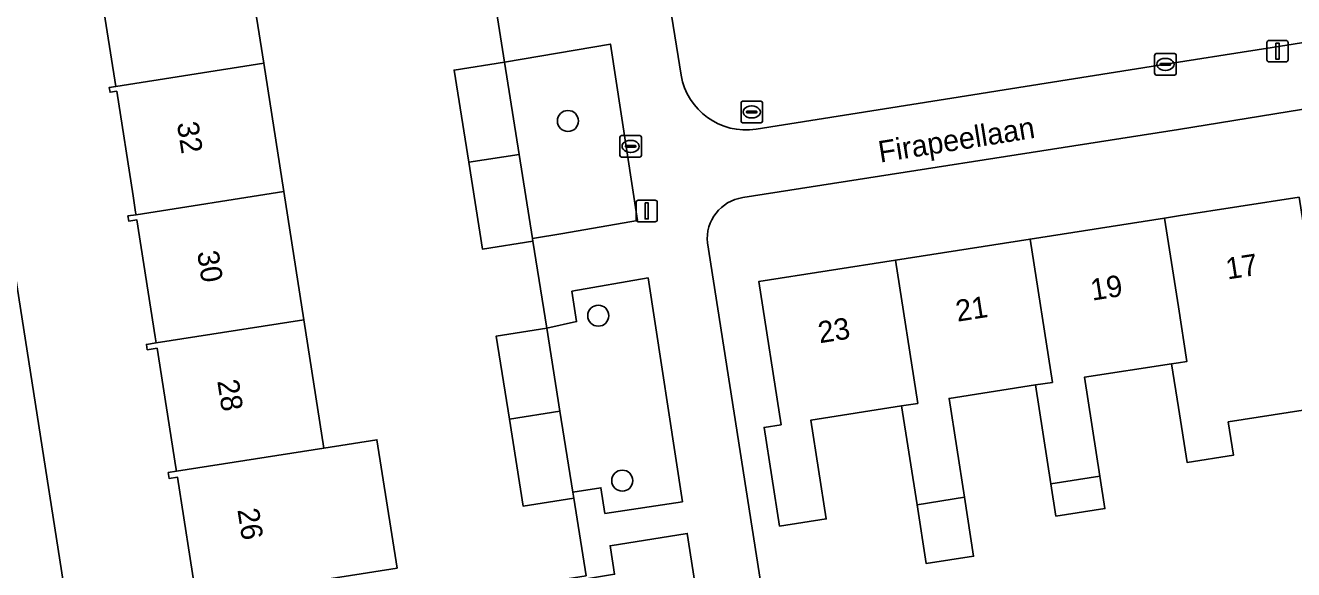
# Model space of a CAD drawing. Extents: x 160077 to 160948, y 386481 to 387498.
# Drawn here: x 160446.3 to 160505.4, y 387374.1 to 387399.5 of the extents above; entities that cross this region are included whole.
import ezdxf

# ---------------------------------------------------------------- set-up
doc = ezdxf.new("R2010")
doc.units = 0
for name, color, linetype in [('IMGEO_Boom', 7, 'Continuous'), ('IMGEO_Erf', 7, 'Continuous'), ('IMGEO_Groenvoorziening', 7, 'Continuous'), ('IMGEO_Kolk', 7, 'Continuous'), ('IMGEO_Lichtmast', 7, 'Continuous'), ('IMGEO_Openbare_ruimte_label', 7, 'Continuous'), ('IMGEO_Pand', 7, 'Continuous'), ('IMGEO_Pand_nummerreeks', 7, 'Continuous'), ('IMGEO_Rioolput', 7, 'Continuous'), ('IMGEO_Voetpad_open', 7, 'Continuous')]:
    doc.layers.add(name, color=color, linetype=linetype)

msp = doc.modelspace()

# ---------------------------------------------------------------- linework, layer by layer
at = {"layer": 'IMGEO_Boom'}
for centre in [(160471.542, 387395.052), (160472.956, 387385.979), (160474.075, 387378.293)]:
    msp.add_circle(centre, 0.489, dxfattribs=at)
at = {"layer": 'IMGEO_Erf'}
for points in [[(160468.816, 387381.159), (160468.202, 387385.029), (160470.554, 387385.403), (160469.911, 387389.457), (160467.557, 387389.085), (160466.918, 387393.126), (160466.238, 387397.42), (160468.592, 387397.792), (160468.029, 387401.353), (160465.675, 387400.981), (160465.025, 387405.092), (160464.34, 387409.42), (160466.693, 387409.792), (160466.137, 387413.304), (160463.783, 387412.932), (160463.13, 387417.058), (160462.455, 387421.323), (160464.809, 387421.695), (160464.247, 387425.247), (160440.528, 387421.423), (160454.195, 387334.054)], [(160473.516, 387417.752), (160476.822, 387397.187)], [(160456.427, 387403.717), (160457.362, 387397.74), (160458.298, 387391.763), (160459.234, 387385.786), (160460.17, 387379.809), (160462.642, 387380.196), (160463.577, 387374.218), (160461.106, 387373.831)], [(160454.236, 387372.763), (160453.345, 387378.454), (160452.954, 387378.393), (160452.911, 387378.672), (160453.29, 387378.731), (160453.262, 387378.91), (160452.393, 387384.465), (160451.932, 387384.393), (160451.893, 387384.637), (160452.343, 387384.707), (160452.298, 387384.996), (160451.445, 387390.446), (160451.072, 387390.388), (160451.035, 387390.626), (160451.409, 387390.685), (160451.391, 387390.8), (160451.272, 387391.561), (160450.508, 387396.438), (160450.198, 387396.39), (160450.163, 387396.613), (160450.464, 387396.66), (160449.572, 387402.362)], [(160480.31, 387394.675), (160490.422, 387396.273), (160491.871, 387396.502), (160500, 387397.787), (160502.977, 387398.257), (160504.364, 387398.474), (160515.498, 387400.24), (160517.789, 387400.599)], [(160518.129, 387397.559), (160517.352, 387397.454), (160515.958, 387397.247), (160500, 387394.661), (160479.691, 387391.481)], [(160506.515, 387381.688), (160502.322, 387381.033), (160502.565, 387379.478), (160500.4, 387379.14), (160500, 387381.7), (160499.681, 387383.742), (160495.615, 387383.107), (160496.334, 387378.504), (160496.57, 387376.994), (160494.291, 387376.638), (160494.055, 387378.148), (160493.336, 387382.751), (160489.307, 387382.121), (160490.026, 387377.519), (160490.455, 387374.773), (160488.245, 387374.428), (160487.816, 387377.173), (160487.097, 387381.776), (160482.868, 387381.115), (160483.587, 387376.513), (160481.407, 387376.172), (160480.687, 387380.774), (160481.48, 387380.898), (160480.438, 387387.569), (160486.809, 387388.565), (160493.082, 387389.545), (160499.355, 387390.525), (160500, 387390.626), (160505.627, 387391.505)], [(160478.041, 387389.373), (160481.371, 387368.134)], [(160456.866, 387332.235), (160478.373, 387335.585), (160478.346, 387335.761), (160477.421, 387341.696), (160475.067, 387341.33), (160474.455, 387345.254), (160473.769, 387349.66), (160476.123, 387350.026), (160476.101, 387350.173), (160475.583, 387353.575), (160473.23, 387353.201), (160472.591, 387357.225), (160471.91, 387361.519), (160474.263, 387361.893), (160473.715, 387365.492), (160471.363, 387365.118), (160470.715, 387369.195), (160470.033, 387373.491), (160472.386, 387373.865), (160471.813, 387377.477), (160469.46, 387377.103), (160468.816, 387381.159)]]:
    msp.add_lwpolyline(points, dxfattribs=at)
for centre, radius, start, end in [((160479.833, 387397.69), 3.053, 189.48797, 278.99041), ((160479.978, 387389.557), 1.946, 98.48429, 185.41283)]:
    msp.add_arc(centre, radius, start, end, dxfattribs=at)
at = {"layer": 'IMGEO_Groenvoorziening'}
for points in [[(160473.523, 387398.634), (160468.592, 387397.792), (160469.272, 387393.494), (160469.891, 387389.582), (160471.299, 387389.805), (160474.792, 387390.417)], [(160475.28, 387387.743), (160471.725, 387387.116), (160471.949, 387385.702), (160470.554, 387385.403), (160471.17, 387381.527), (160471.769, 387377.757), (160473.081, 387377.965), (160473.27, 387376.764), (160476.878, 387377.313)], [(160477.106, 387375.835), (160473.51, 387375.257), (160473.524, 387375.163), (160473.719, 387373.933), (160472.408, 387373.725), (160473.069, 387369.563), (160473.685, 387365.68), (160474.673, 387365.836), (160474.837, 387364.8), (160478.735, 387365.403)]]:
    msp.add_lwpolyline(points, close=True, dxfattribs=at)
at = {"layer": 'IMGEO_Kolk'}
for p, q in [((160498.892, 387397.265), (160498.892, 387398.117)), ((160498.967, 387398.191), (160499.819, 387398.191)), ((160499.38, 387397.971), (160499.405, 387397.971)), ((160499.893, 387398.117), (160499.893, 387397.265)), ((160499.151, 387397.685), (160499.151, 387397.697)), ((160499.589, 387397.648), (160499.191, 387397.648)), ((160499.194, 387397.734), (160499.592, 387397.734)), ((160499.403, 387397.411), (160499.378, 387397.411)), ((160499.635, 387397.697), (160499.635, 387397.685)), ((160499.819, 387397.191), (160498.967, 387397.191)), ((160474.039, 387394.37), (160474.891, 387394.37)), ((160473.964, 387393.444), (160473.964, 387394.296)), ((160474.223, 387393.864), (160474.223, 387393.876)), ((160474.661, 387393.827), (160474.263, 387393.827)), ((160474.266, 387393.913), (160474.664, 387393.913)), ((160474.452, 387394.15), (160474.477, 387394.15)), ((160474.707, 387393.876), (160474.707, 387393.864)), ((160474.965, 387394.296), (160474.965, 387393.444)), ((160474.891, 387393.37), (160474.039, 387393.37)), ((160474.475, 387393.59), (160474.45, 387393.59))]:
    msp.add_line(p, q, dxfattribs=at)
for points in [[(160498.892, 387397.265), (160498.892, 387398.117)], [(160498.967, 387398.191), (160499.819, 387398.191)], [(160499.893, 387398.117), (160499.893, 387397.265)], [(160499.819, 387397.191), (160498.967, 387397.191)], [(160474.039, 387394.37), (160474.891, 387394.37)], [(160473.964, 387393.444), (160473.964, 387394.296)], [(160474.965, 387394.296), (160474.965, 387393.444)], [(160474.891, 387393.37), (160474.039, 387393.37)]]:
    msp.add_lwpolyline(points, dxfattribs=at)
for centre, radius, start, end in [((160498.969, 387398.115), 0.0765, 91.55205, 178.44795), ((160498.969, 387398.115), 0.0765, 91.55205, 178.44795), ((160499.817, 387398.115), 0.0765, 1.55205, 88.44795), ((160499.817, 387398.115), 0.0765, 1.55205, 88.44795), ((160498.969, 387397.267), 0.0765, 181.55205, 268.44795), ((160498.969, 387397.267), 0.0765, 181.55205, 268.44795), ((160499.191, 387397.694), 0.0403, 85.87752, 175.75265), ((160499.188, 387397.684), 0.0366, 178.93798, 274.71019), ((160499.592, 387397.691), 0.043, 264.86636, 352.45326), ((160499.596, 387397.696), 0.0386, 1.73085, 96.63898), ((160499.817, 387397.267), 0.0765, 271.55205, 358.44795), ((160499.817, 387397.267), 0.0765, 271.55205, 358.44795), ((160474.041, 387394.294), 0.0765, 91.55205, 178.44795), ((160474.041, 387394.294), 0.0765, 91.55205, 178.44795), ((160474.889, 387394.294), 0.0765, 1.55205, 88.44795), ((160474.889, 387394.294), 0.0765, 1.55205, 88.44795), ((160474.263, 387393.873), 0.0403, 85.87752, 175.75265), ((160474.26, 387393.863), 0.0366, 178.93798, 274.71019), ((160474.664, 387393.87), 0.043, 264.86636, 352.45326), ((160474.668, 387393.875), 0.0386, 1.73085, 96.63898), ((160474.041, 387393.446), 0.0765, 181.55205, 268.44795), ((160474.041, 387393.446), 0.0765, 181.55205, 268.44795), ((160474.889, 387393.446), 0.0765, 271.55205, 358.44795), ((160474.889, 387393.446), 0.0765, 271.55205, 358.44795)]:
    msp.add_arc(centre, radius, start, end, dxfattribs=at)
for centre, major_axis, ratio, start_param, end_param in [((160499.379, 387397.691), (-0.387, 0.002), 0.722429, 4.712389, 7.853982), ((160499.404, 387397.691), (-0.39, 0.002), 0.717154, 1.570796, 4.712389), ((160474.451, 387393.87), (-0.387, 0.002), 0.722429, 4.712389, 7.853982), ((160474.476, 387393.87), (-0.39, 0.002), 0.717154, 1.570796, 4.712389)]:
    msp.add_ellipse(centre, major_axis=major_axis, ratio=ratio, start_param=start_param, end_param=end_param, dxfattribs=at)
at = {"layer": 'IMGEO_Lichtmast'}
for p, q in [((160504.123, 387397.905), (160504.123, 387398.705)), ((160504.123, 387398.705), (160504.123, 387397.905)), ((160504.223, 387398.805), (160505.013, 387398.805)), ((160505.013, 387398.805), (160504.223, 387398.805)), ((160505.113, 387398.705), (160505.113, 387397.905)), ((160505.113, 387397.905), (160505.113, 387398.705)), ((160505.013, 387397.805), (160504.223, 387397.805)), ((160504.223, 387397.805), (160505.013, 387397.805)), ((160474.818, 387391.36), (160475.608, 387391.36)), ((160475.608, 387391.36), (160474.818, 387391.36)), ((160474.718, 387390.46), (160474.718, 387391.26)), ((160474.718, 387391.26), (160474.718, 387390.46)), ((160475.708, 387391.26), (160475.708, 387390.46)), ((160475.708, 387390.46), (160475.708, 387391.26)), ((160475.608, 387390.36), (160474.818, 387390.36)), ((160474.818, 387390.36), (160475.608, 387390.36))]:
    msp.add_line(p, q, dxfattribs=at)
for points in [[(160504.543, 387398.68), (160504.693, 387398.68), (160504.693, 387397.93), (160504.543, 387397.93), (160504.543, 387398.68)], [(160475.138, 387391.235), (160475.288, 387391.235), (160475.288, 387390.485), (160475.138, 387390.485), (160475.138, 387391.235)]]:
    msp.add_lwpolyline(points, dxfattribs=at)
for centre, start, end in [((160504.223, 387398.705), 90, 180), ((160504.223, 387398.705), 90, 180), ((160505.013, 387398.705), 0, 90), ((160505.013, 387398.705), 360, 90), ((160504.223, 387397.905), 180, 270), ((160504.223, 387397.905), 180, 270), ((160505.013, 387397.905), 270, 0), ((160505.013, 387397.905), 270, 0), ((160474.818, 387391.26), 90, 180), ((160474.818, 387391.26), 90, 180), ((160475.608, 387391.26), 0, 90), ((160475.608, 387391.26), 360, 90), ((160474.818, 387390.46), 180, 270), ((160474.818, 387390.46), 180, 270), ((160475.608, 387390.46), 270, 0), ((160475.608, 387390.46), 270, 0)]:
    msp.add_arc(centre, 0.1, start, end, dxfattribs=at)
at = {"layer": 'IMGEO_Pand'}
for points in [[(160456.427, 387403.717), (160449.587, 387402.646), (160449.142, 387402.576), (160449.184, 387402.302), (160449.572, 387402.362), (160450.464, 387396.66), (160457.362, 387397.74)], [(160457.362, 387397.74), (160450.464, 387396.66), (160450.163, 387396.613), (160450.198, 387396.39), (160450.508, 387396.438), (160451.272, 387391.561), (160451.391, 387390.8), (160451.409, 387390.685), (160458.298, 387391.763)], [(160468.592, 387397.792), (160466.238, 387397.42), (160466.918, 387393.126), (160469.272, 387393.494)], [(160469.272, 387393.494), (160466.918, 387393.126), (160467.557, 387389.085), (160469.911, 387389.457), (160469.891, 387389.582)], [(160458.298, 387391.763), (160451.409, 387390.685), (160451.035, 387390.626), (160451.072, 387390.388), (160451.445, 387390.446), (160452.298, 387384.996), (160452.343, 387384.707), (160459.234, 387385.786)], [(160505.627, 387391.505), (160500, 387390.626), (160499.355, 387390.525), (160500, 387386.394), (160500.397, 387383.852), (160500, 387383.79), (160499.681, 387383.742), (160500, 387381.7), (160500.4, 387379.14), (160502.565, 387379.478), (160502.322, 387381.033), (160506.515, 387381.688), (160506.039, 387384.736), (160506.669, 387384.833)], [(160499.355, 387390.525), (160493.082, 387389.545), (160494.124, 387382.873), (160493.336, 387382.751), (160494.055, 387378.148), (160496.334, 387378.504), (160495.615, 387383.107), (160499.681, 387383.742), (160500, 387383.79), (160500.397, 387383.852), (160500, 387386.394)], [(160487.097, 387381.776), (160487.816, 387377.173), (160490.026, 387377.519), (160489.307, 387382.121), (160493.336, 387382.751), (160494.124, 387382.873), (160493.082, 387389.545), (160486.809, 387388.565), (160487.851, 387381.893)], [(160487.851, 387381.893), (160486.809, 387388.565), (160480.438, 387387.569), (160481.48, 387380.898), (160480.687, 387380.774), (160481.407, 387376.172), (160483.587, 387376.513), (160482.868, 387381.115), (160487.097, 387381.776)], [(160459.234, 387385.786), (160452.343, 387384.707), (160451.893, 387384.637), (160451.932, 387384.393), (160452.393, 387384.465), (160453.262, 387378.91), (160453.29, 387378.731), (160460.17, 387379.809)], [(160470.554, 387385.403), (160468.202, 387385.029), (160468.816, 387381.159), (160471.17, 387381.527)], [(160471.17, 387381.527), (160468.816, 387381.159), (160469.46, 387377.103), (160471.813, 387377.477), (160471.769, 387377.757)], [(160462.642, 387380.196), (160460.17, 387379.809), (160453.29, 387378.731), (160452.911, 387378.672), (160452.954, 387378.393), (160453.345, 387378.454), (160454.236, 387372.763), (160461.106, 387373.831), (160463.577, 387374.218)], [(160496.334, 387378.504), (160494.055, 387378.148), (160494.291, 387376.638), (160496.57, 387376.994)], [(160490.026, 387377.519), (160487.816, 387377.173), (160488.245, 387374.428), (160490.455, 387374.773)]]:
    msp.add_lwpolyline(points, close=True, dxfattribs=at)
at = {"layer": 'IMGEO_Rioolput'}
for p, q in [((160479.61, 387395.046), (160479.61, 387395.898)), ((160479.685, 387395.972), (160480.537, 387395.972)), ((160479.912, 387395.515), (160480.31, 387395.515)), ((160480.098, 387395.752), (160480.123, 387395.752)), ((160480.611, 387395.898), (160480.611, 387395.046)), ((160480.537, 387394.972), (160479.685, 387394.972)), ((160479.869, 387395.466), (160479.869, 387395.478)), ((160480.307, 387395.429), (160479.909, 387395.429)), ((160480.121, 387395.192), (160480.096, 387395.192)), ((160480.353, 387395.478), (160480.353, 387395.466))]:
    msp.add_line(p, q, dxfattribs=at)
for points in [[(160479.61, 387395.046), (160479.61, 387395.898)], [(160479.685, 387395.972), (160480.537, 387395.972)], [(160480.611, 387395.898), (160480.611, 387395.046)], [(160480.537, 387394.972), (160479.685, 387394.972)]]:
    msp.add_lwpolyline(points, dxfattribs=at)
for centre, radius, start, end in [((160479.687, 387395.896), 0.0765, 91.55205, 178.44795), ((160479.687, 387395.896), 0.0765, 91.55205, 178.44795), ((160479.909, 387395.475), 0.0403, 85.87752, 175.75265), ((160480.314, 387395.477), 0.0386, 1.73085, 96.63898), ((160480.535, 387395.896), 0.0765, 1.55205, 88.44795), ((160480.535, 387395.896), 0.0765, 1.55205, 88.44795), ((160479.687, 387395.048), 0.0765, 181.55205, 268.44795), ((160479.687, 387395.048), 0.0765, 181.55205, 268.44795), ((160479.906, 387395.465), 0.0366, 178.93798, 274.71019), ((160480.31, 387395.472), 0.043, 264.86636, 352.45326), ((160480.535, 387395.048), 0.0765, 271.55205, 358.44795), ((160480.535, 387395.048), 0.0765, 271.55205, 358.44795)]:
    msp.add_arc(centre, radius, start, end, dxfattribs=at)
for centre, major_axis, ratio, start_param, end_param in [((160480.097, 387395.472), (-0.387, 0.002), 0.722429, 4.712389, 7.853982), ((160480.122, 387395.472), (-0.39, 0.002), 0.717154, 1.570796, 4.712389)]:
    msp.add_ellipse(centre, major_axis=major_axis, ratio=ratio, start_param=start_param, end_param=end_param, dxfattribs=at)
at = {"layer": 'IMGEO_Voetpad_open'}
for points in [[(160454.961, 387329.131), (160454.195, 387334.054), (160440.528, 387421.423), (160440.28, 387423.011), (160437.638, 387439.901)], [(160476.822, 387397.187), (160473.516, 387417.752)], [(160468.029, 387401.353), (160468.592, 387397.792), (160473.523, 387398.634), (160474.792, 387390.417), (160471.299, 387389.805), (160469.891, 387389.582), (160469.911, 387389.457), (160470.554, 387385.403), (160471.949, 387385.702), (160471.725, 387387.116), (160475.28, 387387.743), (160476.878, 387377.313), (160473.27, 387376.764), (160473.081, 387377.965), (160471.769, 387377.757), (160471.813, 387377.477), (160472.386, 387373.865)], [(160517.789, 387400.599), (160515.498, 387400.24), (160504.364, 387398.474), (160502.977, 387398.257), (160500, 387397.787), (160491.871, 387396.502), (160490.422, 387396.273), (160480.31, 387394.675)], [(160479.691, 387391.481), (160500, 387394.661), (160515.958, 387397.247), (160517.352, 387397.454), (160518.129, 387397.559)], [(160481.371, 387368.134), (160478.041, 387389.373)], [(160473.719, 387373.933), (160473.524, 387375.163), (160473.51, 387375.257), (160477.106, 387375.835), (160478.735, 387365.403)]]:
    msp.add_lwpolyline(points, dxfattribs=at)
for centre, radius, start, end in [((160479.833, 387397.69), 3.053, 189.48797, 278.99041), ((160479.978, 387389.557), 1.946, 98.48429, 185.41283)]:
    msp.add_arc(centre, radius, start, end, dxfattribs=at)

# ---------------------------------------------------------------- texts
at = {"layer": 'IMGEO_Openbare_ruimte_label'}
msp.add_text('Firapeellaan', height=1, rotation=9.0948, dxfattribs=at).set_placement((160486.095, 387393.11))
at = {"layer": 'IMGEO_Pand_nummerreeks'}
for s, rotation, p in [('32', 278.90355, (160453.313, 387394.947)), ('30', 278.90355, (160454.254, 387388.939)), ('17', 8.88085, (160502.288, 387387.663)), ('19', 8.8813, (160495.982, 387386.678)), ('21', 8.8813, (160489.698, 387385.696)), ('23', 8.8813, (160483.281, 387384.693)), ('28', 278.90355, (160455.194, 387382.938)), ('26', 278.90355, (160456.133, 387376.939))]:
    msp.add_text(s, height=1, rotation=rotation, dxfattribs=at).set_placement(p)

doc.saveas('drawing.dxf')
